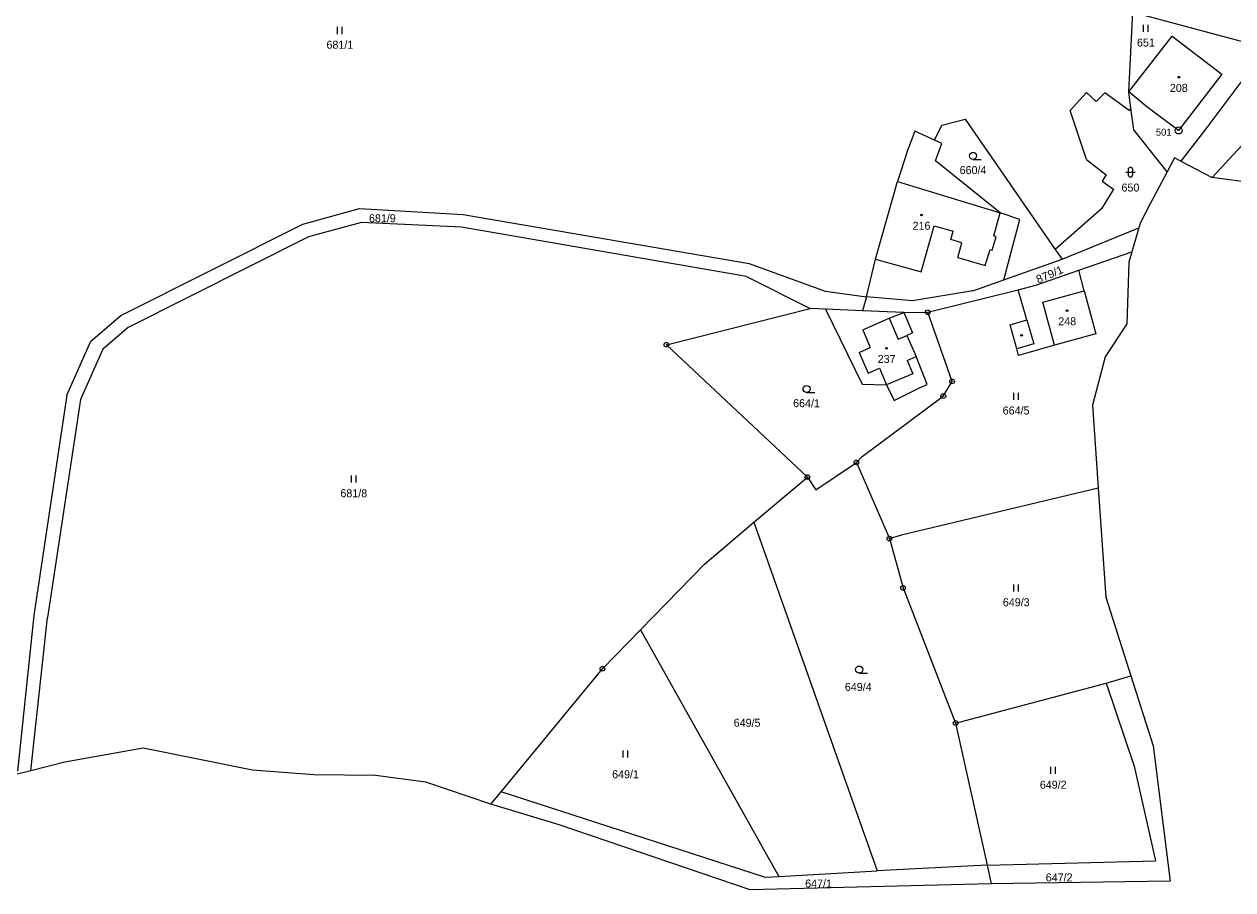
# Model space of a CAD drawing. Extents: x -739410 to -735662, y -942282 to -940043.
# Drawn here: x -738332.6 to -738075.9, y -942008 to -941824.2 of the extents above; entities that cross this region are included whole.
import ezdxf
from ezdxf.enums import TextEntityAlignment as Align

# ---------------------------------------------------------------- set-up
doc = ezdxf.new("R2010")
doc.units = 0
doc.header["$LTSCALE"] = 0.68
for name, color, linetype, lineweight in [('1', 7, 'Continuous', 25), ('3', 7, 'Continuous', 25), ('4', 7, 'Continuous', 13), ('5', 7, 'Continuous', 25), ('8', 7, 'Continuous', 25)]:
    doc.layers.add(name, color=color, linetype=linetype, lineweight=lineweight)
doc.layers.add('2', color=7, linetype='Continuous')

msp = doc.modelspace()

# ---------------------------------------------------------------- linework, layer by layer
at = {"layer": '1'}
for p, q in [((-738098.01, -941838.56), (-738097.15, -941821.66)), ((-738097.15, -941821.66), (-738068.76, -941829.21)), ((-738098.01, -941838.56), (-738088.74, -941826.7)), ((-738088.74, -941826.7), (-738078.2, -941834.81)), ((-738068.76, -941829.21), (-738081.42, -941846.1)), ((-738078.2, -941834.81), (-738087.41, -941846.73)), ((-738107, -941838.7), (-738110.44, -941842.54)), ((-738104.91, -941840.62), (-738107, -941838.7)), ((-738103.05, -941838.76), (-738104.91, -941840.62)), ((-738097.91, -941842.54), (-738103.05, -941838.76)), ((-738094.17, -941841.72), (-738098.01, -941838.56)), ((-738097.52, -941842.05), (-738098.01, -941838.56)), ((-738107, -941852.92), (-738110.44, -941842.54)), ((-738097.52, -941842.05), (-738097.91, -941842.54)), ((-738096.89, -941846.61), (-738097.52, -941842.05)), ((-738087.41, -941846.73), (-738094.17, -941841.72)), ((-738137.68, -941845.62), (-738132.72, -941844.35)), ((-738132.72, -941844.35), (-738113.6, -941872)), ((-738143.43, -941846.88), (-738144.96, -941851)), ((-738139.22, -941848.84), (-738143.43, -941846.88)), ((-738139.22, -941848.84), (-738137.68, -941845.62)), ((-738089.84, -941855.52), (-738096.89, -941846.61)), ((-738081.42, -941846.1), (-738086.92, -941853.26)), ((-738137.73, -941849.53), (-738139.22, -941848.84)), ((-738139.06, -941853.22), (-738137.73, -941849.53)), ((-738080.3, -941856.72), (-738073.07, -941848.94)), ((-738144.96, -941851), (-738147.13, -941857.62)), ((-738088.27, -941852.6), (-738089.84, -941855.52)), ((-738086.92, -941853.26), (-738088.27, -941852.6)), ((-738125.34, -941864.28), (-738139.06, -941853.22)), ((-738107, -941852.92), (-738102.77, -941856.19)), ((-738086.92, -941853.26), (-738080.3, -941856.72)), ((-738151.77, -941874.09), (-738147.13, -941857.62)), ((-738102.77, -941856.19), (-738103.67, -941857.55)), ((-738103.67, -941857.55), (-738101.24, -941859.24)), ((-738089.84, -941855.52), (-738093.4, -941862.16)), ((-738070.87, -941858.04), (-738080.3, -941856.72)), ((-738101.24, -941859.24), (-738103.78, -941863.42)), ((-738093.4, -941862.16), (-738095.5, -941866.28)), ((-738273.42, -941866.69), (-738261.41, -941863.35)), ((-738261.41, -941863.35), (-738239.38, -941864.6)), ((-738239.38, -941864.6), (-738178.59, -941875)), ((-738121.1, -941865.64), (-738125.34, -941864.28)), ((-738124.55, -941878.46), (-738121.1, -941865.64)), ((-738103.78, -941863.42), (-738113.6, -941872)), ((-738312.07, -941886.08), (-738273.42, -941866.69)), ((-738260.99, -941866.27), (-738272.21, -941869.37)), ((-738239.72, -941867.27), (-738260.99, -941866.27)), ((-738179.2, -941877.77), (-738239.72, -941867.27)), ((-738112.17, -941874.07), (-738095.84, -941867.44)), ((-738095.84, -941867.44), (-738097.32, -941872.51)), ((-738095.5, -941866.28), (-738095.84, -941867.44)), ((-738272.21, -941869.37), (-738310.51, -941888.63)), ((-738113.6, -941872), (-738112.17, -941874.07)), ((-738108.56, -941876.44), (-738097.32, -941872.51)), ((-738097.32, -941872.51), (-738097.98, -941874.75)), ((-738178.59, -941875), (-738162.48, -941880.88)), ((-738153.7, -941882.1), (-738151.77, -941874.09)), ((-738124.55, -941878.46), (-738112.17, -941874.07)), ((-738097.98, -941874.75), (-738098.37, -941887.83)), ((-738179.2, -941877.77), (-738165.64, -941884.58)), ((-738131.13, -941880.8), (-738124.55, -941878.46)), ((-738117.72, -941879.64), (-738108.56, -941876.44)), ((-738107.47, -941880.84), (-738108.56, -941876.44)), ((-738162.48, -941880.88), (-738153.7, -941882.1)), ((-738131.13, -941880.8), (-738143.94, -941882.95)), ((-738140.7, -941885.37), (-738121.45, -941880.57)), ((-738121.45, -941880.57), (-738117.72, -941879.64)), ((-738119.66, -941887), (-738121.45, -941880.57)), ((-738107.47, -941880.84), (-738105, -941889.96)), ((-738153.7, -941882.1), (-738154.57, -941885.06)), ((-738143.94, -941882.95), (-738153.7, -941882.1)), ((-738318.48, -941891.53), (-738312.07, -941886.08)), ((-738196.21, -941892.27), (-738165.64, -941884.58)), ((-738162.42, -941884.72), (-738165.64, -941884.58)), ((-738162.42, -941884.72), (-738154.62, -941900.64)), ((-738154.57, -941885.06), (-738162.42, -941884.72)), ((-738145.78, -941885.43), (-738154.57, -941885.06)), ((-738145.78, -941885.43), (-738140.7, -941885.37)), ((-738145.78, -941885.43), (-738143.96, -941889.76)), ((-738135.53, -941900.06), (-738140.7, -941885.37)), ((-738310.51, -941888.63), (-738315.89, -941893.17)), ((-738123.19, -941888), (-738119.66, -941887)), ((-738121.79, -941893.11), (-738123.19, -941888)), ((-738098.37, -941887.83), (-738102.98, -941894.81)), ((-738143.96, -941889.76), (-738145.1, -941890.3)), ((-738145.1, -941890.3), (-738143.18, -941894.74)), ((-738105, -941889.96), (-738113.76, -941892.37)), ((-738323.56, -941902.98), (-738318.48, -941891.53)), ((-738315.89, -941893.17), (-738320.64, -941903.9)), ((-738166.25, -941920.36), (-738196.21, -941892.27)), ((-738121.4, -941894.55), (-738121.79, -941893.11)), ((-738113.76, -941892.37), (-738121.4, -941894.55)), ((-738140.8, -941900.7), (-738143.18, -941894.74)), ((-738102.98, -941894.81), (-738105.69, -941905.09)), ((-738154.62, -941900.64), (-738149.42, -941900.77)), ((-738149.42, -941900.77), (-738147.83, -941904.08)), ((-738147.83, -941904.08), (-738142.45, -941901.43)), ((-738142.45, -941901.43), (-738140.8, -941900.7)), ((-738137.38, -941903.17), (-738135.53, -941900.06)), ((-738323.56, -941902.98), (-738330.56, -941949.8)), ((-738320.64, -941903.9), (-738327.65, -941950.22)), ((-738154.64, -941916.03), (-738137.38, -941903.17)), ((-738105.69, -941905.09), (-738104.51, -941922.65)), ((-738155.85, -941917.25), (-738154.64, -941916.03)), ((-738164.43, -941923.06), (-738155.85, -941917.25)), ((-738155.85, -941917.25), (-738148.83, -941933.43)), ((-738177.61, -941929.96), (-738166.25, -941920.36)), ((-738166.25, -941920.36), (-738164.43, -941923.06)), ((-738145.96, -941932.59), (-738104.51, -941922.65)), ((-738104.51, -941922.65), (-738102.87, -941945.87)), ((-738188.14, -941938.85), (-738177.61, -941929.96)), ((-738177.61, -941929.96), (-738151.4, -942004.02)), ((-738148.83, -941933.43), (-738145.96, -941932.59)), ((-738148.83, -941933.43), (-738145.92, -941943.91)), ((-738201.72, -941952.81), (-738188.14, -941938.85)), ((-738145.92, -941943.91), (-738134.77, -941972.6)), ((-738102.87, -941945.87), (-738097.55, -941962.57)), ((-738330.56, -941949.8), (-738334.05, -941982.83)), ((-738331.19, -941982.74), (-738327.65, -941950.22)), ((-738209.8, -941961.09), (-738201.72, -941952.81)), ((-738201.72, -941952.81), (-738172.33, -942005.18)), ((-738231.31, -941987.21), (-738209.8, -941961.09)), ((-738102.79, -941964.11), (-738097.55, -941962.57)), ((-738134.77, -941972.6), (-738102.79, -941964.11)), ((-738102.79, -941964.11), (-738096.87, -941981.79)), ((-738134.77, -941972.6), (-738128.07, -942002.77)), ((-738307.31, -941977.91), (-738323.97, -941980.89)), ((-738284.11, -941982.65), (-738307.31, -941977.91)), ((-738323.97, -941980.89), (-738331.19, -941982.74)), ((-738331.19, -941982.74), (-738334.13, -941983.5)), ((-738271.11, -941983.64), (-738284.11, -941982.65)), ((-738257.98, -941983.72), (-738271.11, -941983.64)), ((-738247.29, -941985.19), (-738257.98, -941983.72)), ((-738096.87, -941981.79), (-738092.32, -942001.87)), ((-738233.49, -941989.85), (-738247.29, -941985.19)), ((-738233.49, -941989.85), (-738231.31, -941987.21)), ((-738175.39, -942005.35), (-738231.31, -941987.21)), ((-738218.96, -941994.26), (-738233.49, -941989.85)), ((-738178.43, -942008.03), (-738218.96, -941994.26)), ((-738172.33, -942005.18), (-738151.4, -942004.02)), ((-738128.07, -942002.77), (-738151.4, -942004.02)), ((-738128.07, -942002.77), (-738092.32, -942001.87)), ((-738128.07, -942002.77), (-738127.2, -942006.76)), ((-738127.2, -942006.76), (-738178.43, -942008.03)), ((-738175.39, -942005.35), (-738172.33, -942005.18)), ((-738089.18, -942006.19), (-738127.2, -942006.76))]:
    msp.add_line(p, q, dxfattribs=at)
msp.add_lwpolyline([(-738097.55, -941962.57), (-738092.8, -941977.47), (-738089.18, -942006.19)], dxfattribs=at)
at = {"layer": '3'}
for p, q in [((-738094.861, -941825.82), (-738094.861, -941824.32)), ((-738093.86, -941825.82), (-738093.86, -941824.32)), ((-738266.071, -941826.27), (-738266.071, -941824.77)), ((-738265.07, -941826.27), (-738265.07, -941824.77)), ((-738131.063, -941852.9), (-738129.313, -941852.9)), ((-738098.141, -941855.111), (-738098.141, -941856.112)), ((-738097.139, -941856.112), (-738097.139, -941855.111)), ((-738098.641, -941855.611), (-738096.639, -941855.611)), ((-738166.433, -941902.4), (-738164.683, -941902.4)), ((-738122.431, -941903.95), (-738122.431, -941902.45)), ((-738121.43, -941903.95), (-738121.43, -941902.45)), ((-738263.111, -941921.53), (-738263.111, -941920.03)), ((-738262.11, -941921.53), (-738262.11, -941920.03)), ((-738122.401, -941944.68), (-738122.401, -941943.18)), ((-738121.4, -941944.68), (-738121.4, -941943.18)), ((-738155.253, -941962), (-738153.503, -941962)), ((-738205.391, -941979.91), (-738205.391, -941978.41)), ((-738204.39, -941979.91), (-738204.39, -941978.41)), ((-738114.551, -941983.43), (-738114.551, -941981.93)), ((-738113.55, -941983.43), (-738113.55, -941981.93))]:
    msp.add_line(p, q, dxfattribs=at)
for centre in [(-738131.0629, -941852.1498), (-738166.4329, -941901.6498), (-738155.2529, -941961.2498)]:
    msp.add_circle(centre, 0.75, dxfattribs=at)
for centre, start, end in [((-738097.64, -941855.1109), 0, 180), ((-738097.64, -941856.1109), 180, 359.98789)]:
    msp.add_arc(centre, 0.5, start, end, dxfattribs=at)
at = {"layer": '4'}
for p, q in [((-738147.13, -941857.62), (-738125.34, -941864.28)), ((-738142.07, -941876.8), (-738139.31, -941867.01)), ((-738139.31, -941867.01), (-738135.28, -941868.14)), ((-738135.78, -941869.93), (-738135.28, -941868.14)), ((-738133.43, -941870.61), (-738135.78, -941869.93)), ((-738134.31, -941873.75), (-738133.43, -941870.61)), ((-738126.98, -941872.17), (-738126.15, -941869.34)), ((-738128.51, -941875.41), (-738127.45, -941872.03)), ((-738127.45, -941872.03), (-738126.98, -941872.17)), ((-738151.77, -941874.09), (-738142.07, -941876.8)), ((-738134.31, -941873.75), (-738128.51, -941875.41)), ((-738148.91, -941886.64), (-738145.78, -941885.43)), ((-738154.51, -941889.12), (-738148.91, -941886.64)), ((-738148.91, -941886.64), (-738146.99, -941891.08)), ((-738119.66, -941887), (-738118.18, -941892.06)), ((-738154.51, -941889.12), (-738152.9, -941892.83)), ((-738146.99, -941891.08), (-738145.1, -941890.3)), ((-738155.29, -941893.89), (-738152.9, -941892.83)), ((-738155.29, -941893.89), (-738153.37, -941898.33)), ((-738118.18, -941892.06), (-738121.79, -941893.11)), ((-738145.08, -941895.58), (-738143.18, -941894.74)), ((-738145.08, -941895.58), (-738143.85, -941898.43)), ((-738143.85, -941898.43), (-738149.42, -941900.77))]:
    msp.add_line(p, q, dxfattribs=at)
for points in [[(-738126.15, -941869.34), (-738126.68, -941869.14), (-738125.34, -941864.28)], [(-738113.76, -941892.37), (-738116.27, -941883.25), (-738107.47, -941880.84)], [(-738153.37, -941898.33), (-738150.94, -941897.25), (-738149.42, -941900.77)]]:
    msp.add_lwpolyline(points, dxfattribs=at)
at = {"layer": '5'}
for centre in [(-738087.3668, -941835.4392), (-738142.0268, -941864.7192), (-738111.0768, -941885.0092), (-738120.7668, -941890.2592), (-738149.4368, -941893.0092)]:
    msp.add_circle(centre, 0.175, dxfattribs=at)
at = {"layer": '8'}
for centre, radius in [((-738087.39, -941846.7498), 0.75), ((-738087.39, -941846.7498), 0.03), ((-738140.7, -941885.3699), 0.5), ((-738140.7, -941885.3699), 0.0303), ((-738196.21, -941892.2699), 0.5), ((-738196.21, -941892.2699), 0.0303), ((-738135.53, -941900.0599), 0.5), ((-738135.53, -941900.0599), 0.0303), ((-738137.38, -941903.1699), 0.5), ((-738137.38, -941903.1699), 0.0303), ((-738155.85, -941917.2499), 0.5), ((-738155.85, -941917.2499), 0.0303), ((-738166.25, -941920.3599), 0.5), ((-738166.25, -941920.3599), 0.0303), ((-738148.83, -941933.4299), 0.5), ((-738148.83, -941933.4299), 0.0303), ((-738145.92, -941943.9099), 0.5), ((-738145.92, -941943.9099), 0.0303), ((-738209.8, -941961.0899), 0.5), ((-738209.8, -941961.0899), 0.0303), ((-738134.77, -941972.5999), 0.5), ((-738134.77, -941972.5999), 0.0303)]:
    msp.add_circle(centre, radius, dxfattribs=at)

# ---------------------------------------------------------------- texts
at = {"layer": '2'}
for s, p in [('681/1', (-738265.56, -941829.395)), ('651', (-738094.349, -941828.945)), ('208', (-738087.359, -941838.565)), ('660/4', (-738131.07, -941856.025)), ('650', (-738097.639, -941859.735)), ('681/9', (-738256.53, -941866.245)), ('216', (-738142.019, -941867.845)), ('248', (-738111.069, -941888.135)), ('237', (-738149.429, -941896.135)), ('664/1', (-738166.44, -941905.525)), ('664/5', (-738121.92, -941907.075)), ('681/8', (-738262.6, -941924.655)), ('649/3', (-738121.89, -941947.805)), ('649/4', (-738155.45, -941965.785)), ('649/5', (-738179.06, -941973.395)), ('649/1', (-738204.88, -941984.335)), ('649/2', (-738114.04, -941986.555)), ('647/1', (-738163.88, -942007.545)), ('647/2', (-738112.77, -942006.235))]:
    msp.add_text(s, height=1.7, dxfattribs=at).set_placement(p, align=Align.CENTER)
at = {"layer": '2', "width": 1.05}
msp.add_text('879/1', height=1.7, rotation=23, dxfattribs=at).set_placement((-738114.4941, -941878.109), align=Align.CENTER)
at = {"layer": '8'}
msp.add_text('501', height=1.5, dxfattribs=at).set_placement((-738088.889, -941847.867), align=Align.RIGHT)

doc.saveas('drawing.dxf')
